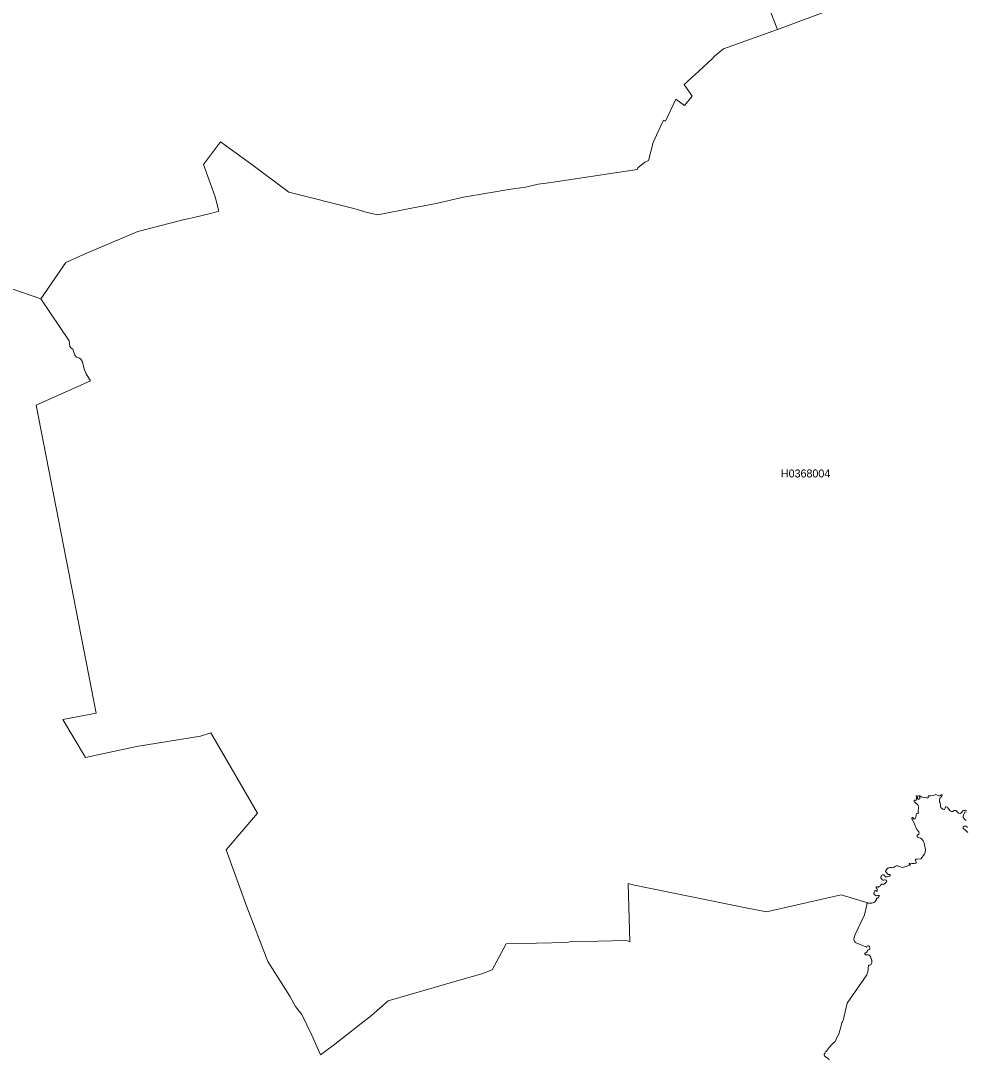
# Model space of a CAD drawing. Extents: x 369010 to 739155, y 6377141 to 6616555.
# Drawn here: x 415523 to 427342, y 6515962 to 6528935 of the extents above; entities that cross this region are included whole.
import ezdxf
from ezdxf.enums import TextEntityAlignment as Align

# ---------------------------------------------------------------- set-up
doc = ezdxf.new("R2010")
doc.units = 0
doc.header["$LTSCALE"] = 40
doc.layers.add('1', color=7, linetype='Continuous', lineweight=13)
doc.layers.add('2', color=7, linetype='Continuous')

msp = doc.modelspace()

# ---------------------------------------------------------------- linework, layer by layer
at = {"layer": '1'}
for points in [[(415176.55, 6525665.1), (415772.53, 6525459.71), (416084.84, 6525916.01), (416308.1, 6526016.8), (416986.34, 6526301.96), (417536.64, 6526445.78), (417756.6, 6526496.26), (417913.49, 6526533.5), (417998.56, 6526556.51), (417952.39, 6526736.08), (417808.07, 6527139.08), (418020.24, 6527422.76), (418410.17, 6527139.91), (418875.24, 6526792.52), (419687.7, 6526589.94), (419852.54, 6526540.29), (419985.27, 6526510.99), (420407.64, 6526594.74), (420717.3, 6526654.49), (421056.08, 6526732.27), (421650.57, 6526833.23), (421830.81, 6526856.9), (421991.02, 6526894.3), (422089.66, 6526908.53), (422206, 6526921.61), (423226.67, 6527076.19), (423237.92, 6527099.36), (423323.16, 6527167.55), (423370.99, 6527189.39), (423426.43, 6527412.82), (423492.3, 6527553.83), (423558.34, 6527694.84), (423582.83, 6527682.76), (423711.43, 6527957.5), (423821.49, 6527876.07), (423915.33, 6527993.08), (423815.03, 6528138.56), (423843.34, 6528163.39), (423863.69, 6528180.43), (423998.58, 6528303.9), (424168.88, 6528465.1), (424195.69, 6528491.91), (424307.91, 6528582.61), (424983.49, 6528828.21), (424524.72, 6529994.03)], [(424524.72, 6529994.03), (424983.49, 6528828.21), (426261.85, 6529304.37)], [(426261.85, 6529304.37), (424983.49, 6528828.21)], [(424983.49, 6528828.21), (424307.91, 6528582.61), (424195.69, 6528491.91), (424168.88, 6528465.1), (423998.58, 6528303.9), (423863.69, 6528180.43), (423843.34, 6528163.39), (423815.03, 6528138.56), (423915.33, 6527993.08), (423821.49, 6527876.07), (423711.43, 6527957.5), (423582.83, 6527682.76), (423558.34, 6527694.84), (423492.3, 6527553.83), (423426.43, 6527412.82), (423370.99, 6527189.39), (423323.16, 6527167.55), (423237.92, 6527099.36), (423226.67, 6527076.19), (422206, 6526921.61), (422089.66, 6526908.53), (421991.02, 6526894.3), (421830.81, 6526856.9), (421650.57, 6526833.23), (421056.08, 6526732.27), (420717.3, 6526654.49), (420407.64, 6526594.74), (419985.27, 6526510.99), (419852.54, 6526540.29), (419687.7, 6526589.94), (418875.24, 6526792.52), (418410.17, 6527139.91), (418020.24, 6527422.76), (417808.07, 6527139.08), (417952.39, 6526736.08), (417998.56, 6526556.51), (417913.49, 6526533.5), (417756.6, 6526496.26), (417536.64, 6526445.78), (416986.34, 6526301.96), (416308.1, 6526016.8), (416084.84, 6525916.01), (415772.53, 6525459.71), (416128.04, 6524935.56), (416135.81, 6524867.87), (416151.21, 6524847.18), (416174.21, 6524834.77), (416199.7, 6524756.98), (416218.9, 6524734.64), (416255.97, 6524719.25), (416275.17, 6524706.83), (416294.37, 6524674.56), (416316.38, 6524580.89), (416339.55, 6524524.45), (416395.99, 6524437.72), (415713.78, 6524133.2), (416465, 6520284.4), (416049.75, 6520204.46), (416332.76, 6519730.63), (416968.63, 6519867), (417768.35, 6519998.74), (417900.91, 6520040.95), (418483.82, 6519035.01), (418089.26, 6518576.73), (418348.77, 6517867.88), (418611.59, 6517183.68), (418835.85, 6516828.02), (418888.31, 6516751.72), (418958.49, 6516622.63), (419038.09, 6516520.84), (419159.74, 6516261.66), (419269.96, 6516019.2), (419427.19, 6516131.91), (419778.06, 6516409.95), (419906.82, 6516510.41), (420114.37, 6516692.97), (420979.79, 6516942.05), (421287.29, 6517029.93), (421415.39, 6517079.75), (421590.83, 6517403.14), (422349.5, 6517419.03), (422384.91, 6517427.14), (423093.11, 6517447.5), (423134.98, 6517427.64), (423113.96, 6518157.18), (423172.88, 6518142.61), (424608.96, 6517847.85), (424613.1, 6517851.33), (424847.12, 6517805.15), (425778.41, 6518016.83), (426112.73, 6517915.05), (426121.99, 6517913.56), (426156.25, 6517910.08), (426163.37, 6517910.74), (426175.78, 6517915.05), (426186.54, 6517921.83), (426197.46, 6517929.78), (426217.49, 6517948.48), (426218.98, 6517953.11), (426220.97, 6517957.08)], [(425936.96, 6517462.39), (425941.1, 6517484.9), (425949.21, 6517508.73), (425949.54, 6517512.71), (426068.7, 6517764.44), (426097.5, 6517891.38), (426098.82, 6517897.34), (426101.14, 6517906.11), (426106.11, 6517911.57), (426112.73, 6517915.05), (425778.41, 6518016.83), (424847.12, 6517805.15), (424613.1, 6517851.33), (424608.96, 6517847.85), (423172.88, 6518142.61), (423113.96, 6518157.18), (423134.98, 6517427.64), (423093.11, 6517447.5), (422384.91, 6517427.14), (422349.5, 6517419.03), (421590.83, 6517403.14), (421415.39, 6517079.75), (421287.29, 6517029.93), (420979.79, 6516942.05), (420114.37, 6516692.97), (419906.82, 6516510.41), (419778.06, 6516409.95), (419427.19, 6516131.91), (419269.96, 6516019.2), (419159.74, 6516261.66), (419038.09, 6516520.84), (418958.49, 6516622.63), (418888.31, 6516751.72), (418835.85, 6516828.02), (418611.59, 6517183.68), (418348.77, 6517867.88), (418089.26, 6518576.73), (418483.82, 6519035.01), (417900.91, 6520040.95), (417768.35, 6519998.74), (416968.63, 6519867), (416332.76, 6519730.63), (416049.75, 6520204.46), (416465, 6520284.4), (415713.78, 6524133.2), (416395.99, 6524437.72), (416339.55, 6524524.45), (416316.38, 6524580.89), (416294.37, 6524674.56), (416275.17, 6524706.83), (416255.97, 6524719.25), (416218.9, 6524734.64), (416199.7, 6524756.98), (416174.21, 6524834.77), (416151.21, 6524847.18), (416135.81, 6524867.87), (416128.04, 6524935.56), (415772.53, 6525459.71), (415176.55, 6525665.1)], [(426741.64, 6519127.03), (426737.84, 6519138.78), (426730.06, 6519148.22), (426722.28, 6519154.34), (426714, 6519158.97), (426705.23, 6519167.42), (426696.29, 6519175.53), (426691.83, 6519185.79), (426691.83, 6519196.54), (426693.98, 6519198.53), (426702.09, 6519196.54), (426709.37, 6519195.72), (426716.32, 6519200.02), (426720.46, 6519205.48), (426721.12, 6519215.91), (426719.46, 6519225.18), (426718.31, 6519235.77), (426716.65, 6519246.03), (426717.15, 6519251.66), (426719.96, 6519253.64), (426727.41, 6519253.64), (426732.87, 6519246.36), (426733.7, 6519239.58), (426734.53, 6519228.49), (426733.86, 6519218.72), (426740.65, 6519211.77), (426744.46, 6519209.95), (426753.72, 6519210.61), (426761.5, 6519215.91), (426763.16, 6519229.31), (426755.71, 6519238.75), (426752.07, 6519247.69), (426751.24, 6519253.31), (426755.38, 6519256.62), (426762.99, 6519254.64), (426770.61, 6519250.17), (426777.23, 6519241.73), (426786.82, 6519237.26), (426794.27, 6519235.6), (426845.41, 6519229.48), (426850.71, 6519225.84), (426858.32, 6519225.18), (426864.11, 6519229.48), (426866.6, 6519237.59), (426867.76, 6519243.88), (426870.74, 6519249.01), (426875.2, 6519251.99), (426890.1, 6519251.49), (426900.86, 6519253.31), (426925.85, 6519256.62), (426940.08, 6519260.93), (426953.82, 6519265.06), (426963.58, 6519267.88), (426972.19, 6519267.21), (426982.62, 6519261.92), (426991.72, 6519255.3), (427000.49, 6519253.81), (427007.94, 6519254.47), (427018.53, 6519258.28), (427029.45, 6519264.24), (427037.56, 6519265.06), (427040.71, 6519258.94), (427037.56, 6519247.69), (427030.28, 6519239.58), (427024.32, 6519233.29), (427013.07, 6519224.18), (427010.09, 6519213.76), (427006.94, 6519203.5), (427006.12, 6519190.26), (427008.43, 6519178.84), (427014.89, 6519168.24), (427020.19, 6519131.17), (427020.52, 6519120.08), (427024.16, 6519108.83), (427032.27, 6519099.39), (427042.53, 6519092.44), (427049.48, 6519086.82), (427061.89, 6519082.68), (427069.67, 6519083.51), (427075.46, 6519088.8), (427077.78, 6519100.22), (427079.44, 6519108), (427083.9, 6519114.79), (427089.53, 6519116.77), (427096.65, 6519116.44), (427106.74, 6519109.99), (427112.87, 6519101.55), (427118.99, 6519092.11), (427122.63, 6519085.99), (427141.33, 6519064.64), (427156.06, 6519057.69), (427169.14, 6519058.51), (427189.16, 6519070.6), (427211.67, 6519069.77), (427229.05, 6519050.74), (427247.26, 6519037.66), (427269.77, 6519032.36), (427286.32, 6519047.26), (427295.09, 6519061.99), (427302.04, 6519068.11)], [(426442.91, 6518361.08), (426451.84, 6518368.53), (426462.6, 6518374.49), (426471.7, 6518376.8), (426485.77, 6518376.64), (426496.86, 6518372.67), (426511.76, 6518368.53), (426527.81, 6518362.9), (426547.34, 6518359.26), (426610.73, 6518377.47), (426619.83, 6518380.94), (426628.27, 6518386.4), (426632.41, 6518388.39), (426639.69, 6518388.06), (426641.68, 6518390.37), (426643.17, 6518393.02), (426630.59, 6518399.31), (426628.44, 6518404.28), (426631.58, 6518407.75), (426634.73, 6518409.41), (426653.43, 6518410.73), (426661.21, 6518408.41), (426669.32, 6518407.92), (426679.25, 6518406.26), (426688.35, 6518405.6), (426695.14, 6518406.59), (426706.72, 6518409.57), (426714, 6518412.39), (426716.82, 6518418.51), (426716.32, 6518426.29), (426710.36, 6518435.56), (426705.56, 6518440.52), (426703.24, 6518445.82), (426705.89, 6518452.77), (426709.87, 6518456.24), (426716.65, 6518459.56), (426727.74, 6518460.22), (426774.08, 6518466.34), (426819.76, 6518524.1), (426825.55, 6518536.51), (426828.37, 6518549.42), (426832.34, 6518577.06), (426829.19, 6518606.19), (426825.39, 6518614.14), (426821.25, 6518643.6), (426818.27, 6518650.22), (426806.68, 6518684.14), (426805.03, 6518689.27), (426801.39, 6518694.57), (426796.09, 6518702.68), (426779.54, 6518721.05), (426772.59, 6518725.35), (426766.47, 6518724.2), (426747.6, 6518732.97), (426732.21, 6518735.12), (426730.06, 6518739.59), (426727.41, 6518748.03), (426727.41, 6518753.99), (426730.06, 6518762.43), (426732.7, 6518766.07), (426737.34, 6518766.56), (426742.14, 6518766.07), (426747.1, 6518769.05), (426751.08, 6518773.85), (426752.4, 6518791.06), (426748.1, 6518801.82), (426741.81, 6518811.25), (426736.84, 6518819.53), (426730.22, 6518827.8), (426725.42, 6518833.76), (426721.45, 6518839.22), (426700.1, 6518891.85), (426670.81, 6518951.6), (426666.34, 6518958.05), (426663.19, 6518964.34), (426662.37, 6518972.12), (426665.34, 6518976.76), (426668.82, 6518980.89), (426673.62, 6518981.22), (426678.09, 6518978.24), (426679.74, 6518975.1), (426682.56, 6518968.31), (426687.69, 6518962.85), (426692.82, 6518962.69), (426699.77, 6518964.84), (426703.24, 6518969.8), (426717.15, 6519004.73), (426716.15, 6519011.51), (426714.66, 6519015.32), (426716.15, 6519021.28), (426718.14, 6519026.57), (426721.62, 6519032.86), (426728.24, 6519034.52), (426735.52, 6519033.69), (426742.14, 6519034.85), (426743.3, 6519039.15), (426744.46, 6519045.11), (426742.3, 6519053.88), (426743.96, 6519111.48), (426741.64, 6519127.03)], [(427302.04, 6519068.11), (427318.42, 6519067.12), (427326.2, 6519070.6), (427336.63, 6519072.42), (427345.4, 6519070.6)], [(427344.41, 6519053.22), (427326.2, 6519047.26), (427320.24, 6519040.31), (427307.17, 6519012.5), (427303.69, 6518999.43), (427303.69, 6518982.88), (427308.82, 6518975.93), (427314.95, 6518965.5), (427326.2, 6518955.24), (427342.75, 6518945.64)], [(427355.83, 6518858.75), (427336.63, 6518872.65), (427314.12, 6518872.65), (427302.87, 6518869.18), (427302.04, 6518847.5), (427334.97, 6518818.04), (427363.61, 6518796.19)], [(426220.97, 6517957.08), (426220.97, 6517964.2), (426220.3, 6517970.99), (426221.3, 6517974.96), (426224.94, 6517975.46), (426229.74, 6517972.97), (426238.34, 6517973.14), (426241.82, 6517974.46), (426241.32, 6517982.41), (426244.47, 6517986.88), (426250.43, 6517993.16), (426256.72, 6517997.8), (426256.72, 6518002.76), (426255.23, 6518005.25), (426250.1, 6518007.73), (426238.84, 6518007.73), (426226.43, 6518005.08), (426210.21, 6518006.07), (426190.18, 6518019.48), (426188.03, 6518028.75), (426187.87, 6518035.37), (426189.36, 6518041.33), (426190.84, 6518048.61), (426194.49, 6518057.55), (426197.96, 6518065.49), (426201.6, 6518070.62), (426207.56, 6518071.45), (426214.84, 6518065.66), (426219.31, 6518061.85), (426223.28, 6518061.68), (426226.92, 6518065.82), (426228.58, 6518075.59), (426228.41, 6518084.52), (426224.44, 6518093.29), (426218.98, 6518099.25), (426216.5, 6518105.21), (426217.82, 6518112.16), (426221.79, 6518115.97), (426227.59, 6518115.97), (426234.87, 6518113.65), (426244.3, 6518113.65), (426250.43, 6518115.64), (426254.23, 6518119.28), (426263, 6518124.08), (426268.13, 6518129.21), (426272.93, 6518139.14), (426277.73, 6518146.59), (426283.03, 6518150.72), (426289.65, 6518151.22), (426297.26, 6518148.9), (426307.03, 6518144.93), (426313.48, 6518147.25), (426321.26, 6518152.55), (426329.87, 6518159.83), (426338.31, 6518168.93), (426344.93, 6518174.72), (426348.24, 6518184.82), (426344.6, 6518194.91), (426339.8, 6518199.22), (426329.54, 6518204.02), (426320.93, 6518202.69), (426312.16, 6518199.55), (426300.9, 6518199.71), (426292.3, 6518204.84), (426281.21, 6518213.95), (426275.42, 6518226.69), (426273.76, 6518236.79), (426276.58, 6518247.05), (426280.88, 6518254.66), (426287.5, 6518263.43), (426293.95, 6518265.92), (426303.06, 6518266.58), (426310.67, 6518264.09), (426318.94, 6518255.82), (426333.84, 6518242.08), (426346.91, 6518240.92), (426358.33, 6518242.58), (426368.43, 6518245.72), (426380.68, 6518251.19), (426389.78, 6518255.65), (426392.92, 6518262.44), (426391.93, 6518266.91), (426385.48, 6518269.89), (426375.38, 6518268.4), (426366.44, 6518268.73), (426361.48, 6518272.54), (426334.67, 6518305.47), (426334.01, 6518310.77), (426336.16, 6518319.04), (426344.27, 6518331.62), (426352.87, 6518339.9), (426362.31, 6518347.01), (426370.75, 6518351.98), (426379.68, 6518355.29), (426388.13, 6518357.6), (426396.73, 6518357.11), (426406.83, 6518355.78), (426423.38, 6518354.63), (426434.63, 6518356.28), (426442.91, 6518361.08)], [(425630.45, 6515951.18), (425623.33, 6515963.92), (425606.12, 6515976.66), (425581.29, 6515993.21), (425569.05, 6516003.14), (425566.89, 6516015.39), (425568.05, 6516026.48), (425573.51, 6516039.72), (425583.44, 6516052.96), (425592.88, 6516060.74), (425627.8, 6516107.25), (425671.49, 6516156.07), (425701.95, 6516183.71), (425737.36, 6516258.35), (425744.48, 6516264.48), (425780.56, 6516380.82), (425788.84, 6516421.21), (425795.46, 6516431.14), (425801.58, 6516446.7), (425853.05, 6516662.02), (426099.82, 6517014.54), (426112.06, 6517048.47), (426119.84, 6517138.67), (426135.9, 6517136.35), (426145.99, 6517141.65), (426151.79, 6517145.45), (426155.43, 6517151.25), (426158.9, 6517158.03), (426160.56, 6517164.65), (426160.56, 6517169.95), (426162.54, 6517176.57), (426161.22, 6517185.01), (426162.71, 6517190.3), (426161.05, 6517198.41), (426157.08, 6517204.04), (426155.76, 6517211.32), (426151.45, 6517220.92), (426150.13, 6517225.89), (426147.48, 6517237.31), (426143.51, 6517247.57), (426134.08, 6517259.32), (426126.96, 6517262.63), (426118.85, 6517265.44), (426104.95, 6517264.78), (426092.7, 6517264.62), (426083.76, 6517265.61), (426080.29, 6517269.25), (426075.32, 6517275.7), (426074.33, 6517284.15), (426076.81, 6517287.62), (426081.78, 6517292.09), (426101.64, 6517302.35), (426103.96, 6517308.14), (426106.93, 6517319.07), (426110.91, 6517323.87), (426136.23, 6517336.94), (426137.55, 6517342.07), (426137.72, 6517347.04), (426132.42, 6517371.2), (426128.45, 6517376), (426121.66, 6517378.65), (426116.37, 6517379.81), (426110.74, 6517378.15), (426103.96, 6517373.52), (426098.99, 6517367.23), (426094.19, 6517364.08), (426088.89, 6517368.22), (425967.41, 6517416.22), (425961.95, 6517416.55), (425955.5, 6517420.36), (425951.86, 6517425.32), (425949.54, 6517430.95), (425946.4, 6517438.89), (425941.93, 6517445.84), (425938.12, 6517456.44), (425936.96, 6517462.39)]]:
    msp.add_lwpolyline(points, dxfattribs=at)

# ---------------------------------------------------------------- texts
at = {"layer": '2'}
msp.add_text('H0368004', height=100, dxfattribs=at).set_placement((425333.78, 6523229.94), align=Align.CENTER)

doc.saveas('drawing.dxf')
